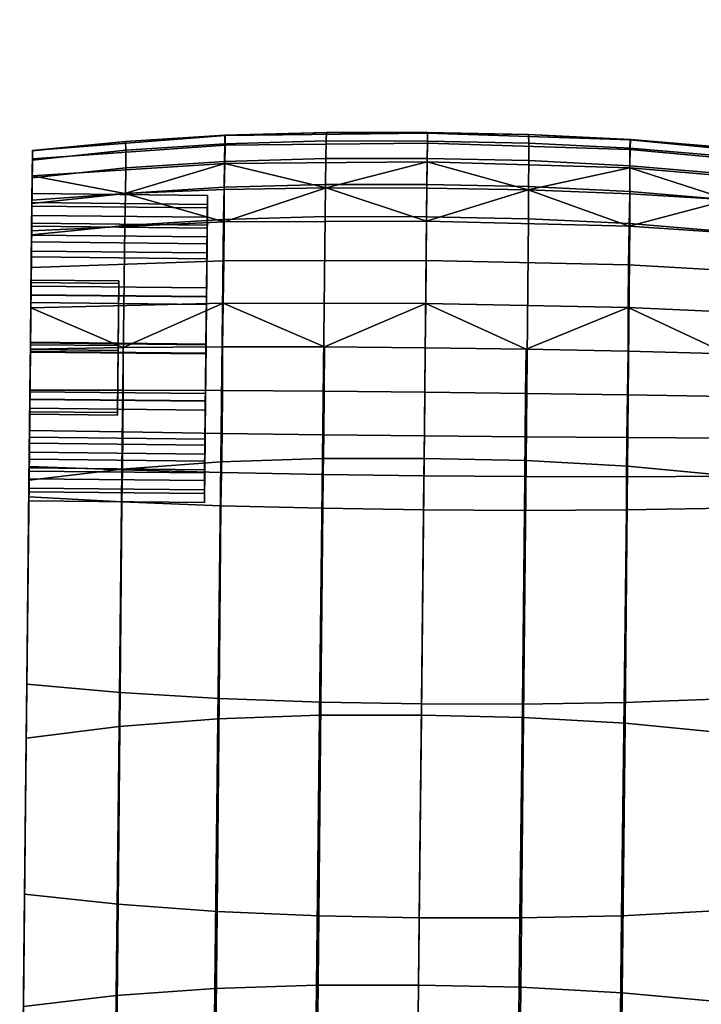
# Model space of a CAD drawing. Header units: millimetres. Extents: x -277 to 277, y -271 to 312.
# Tile 326 of 359: x -273 to -242, y 166 to 211. Entities that reach past the tile are written whole.
import ezdxf

# ---------------------------------------------------------------- set-up
doc = ezdxf.new("R2010")
doc.units = ezdxf.units.MM
doc.header["$MEASUREMENT"] = 0
for name, color, linetype in [('nozky', 250, 'Continuous'), ('podnoz', 7, 'Continuous'), ('podrucky', 7, 'Continuous')]:
    doc.layers.add(name, color=color, linetype=linetype)

msp = doc.modelspace()

# ---------------------------------------------------------------- meshes
at = {"layer": 'nozky'}
mesh = msp.add_polyface(dxfattribs=at)
corners = [(-237.588, -254.558, 5), (-241.307, -257.086, 5), (-241.307, -257.086), (-237.588, -254.558), (-246.073, -258.073, 5), (-246.073, -258.073), (-250.839, -257.086, 5), (-250.839, -257.086), (-254.559, -254.558, 5), (-254.559, -254.558), (-257.086, -250.839, 5), (-257.086, -250.839), (-258.073, -246.073, 5), (-258.073, -246.073), (-257.086, -241.307, 5), (-257.086, -241.307), (-254.559, -237.588, 5), (-254.559, -237.588), (-250.839, -235.06, 5), (-250.839, -235.06), (-246.073, -234.073, 5), (-246.073, -234.073), (-243.614, -234.328, 5), (-243.614, -234.328), (-239.273, -236.186, 5), (-239.273, -236.186), (-234.328, -243.614, 5), (-234.073, -246.073, 5), (-234.073, -246.073), (-234.328, -243.614), (-235.06, -250.839, 5), (-235.06, -250.839), (-235.06, -250.839, 5), (-234.073, -246.073, 5), (-254.559, -254.558, 5), (-241.307, -257.086, 5), (-237.588, -254.558, 5), (-234.328, -243.614, 5), (-243.614, -234.328, 5), (-246.073, -234.073, 5), (-254.559, -237.588, 5), (-250.839, -257.086, 5), (-246.073, -258.073, 5), (-257.086, -250.839, 5), (-250.839, -235.06, 5), (-257.086, -241.307, 5), (-258.073, -246.073, 5), (-235.06, -250.839), (-254.559, -254.558), (-234.073, -246.073), (-237.588, -254.558), (-241.307, -257.086), (-234.328, -243.614), (-243.614, -234.328), (-254.559, -237.588), (-246.073, -234.073), (-246.073, -258.073), (-250.839, -257.086), (-257.086, -250.839), (-250.839, -235.06), (-258.073, -246.073), (-257.086, -241.307), (-236.186, -239.274, 5), (-236.186, -239.274, 5), (-239.273, -236.186, 5), (-243.614, -234.328), (-239.273, -236.186), (-236.186, -239.274), (-236.186, -239.274), (237.588, -254.558, 5), (237.588, -254.558), (241.307, -257.086), (241.307, -257.086, 5), (246.073, -258.073), (246.073, -258.073, 5), (250.839, -257.086), (250.839, -257.086, 5), (254.559, -254.558), (254.559, -254.558, 5), (257.086, -250.839), (257.086, -250.839, 5), (258.073, -246.073), (258.073, -246.073, 5), (257.086, -241.307), (257.086, -241.307, 5), (254.559, -237.588), (254.559, -237.588, 5), (250.839, -235.06), (250.839, -235.06, 5), (246.073, -234.073), (246.073, -234.073, 5), (243.614, -234.328), (243.614, -234.328, 5), (239.273, -236.186), (239.273, -236.186, 5), (234.328, -243.614, 5), (234.328, -243.614), (234.073, -246.073), (234.073, -246.073, 5), (235.06, -250.839), (235.06, -250.839, 5), (235.06, -250.839, 5), (254.559, -254.558, 5), (234.073, -246.073, 5), (237.588, -254.558, 5), (241.307, -257.086, 5), (234.328, -243.614, 5), (243.614, -234.328, 5), (254.559, -237.588, 5), (246.073, -234.073, 5), (246.073, -258.073, 5), (250.839, -257.086, 5), (257.086, -250.839, 5), (250.839, -235.06, 5), (258.073, -246.073, 5), (257.086, -241.307, 5), (235.06, -250.839), (234.073, -246.073), (254.559, -254.558), (241.307, -257.086), (237.588, -254.558), (234.328, -243.614), (243.614, -234.328), (246.073, -234.073), (254.559, -237.588), (250.839, -257.086), (246.073, -258.073), (257.086, -250.839), (250.839, -235.06), (257.086, -241.307), (258.073, -246.073), (236.186, -239.274, 5), (239.273, -236.186, 5), (236.186, -239.274, 5), (243.614, -234.328), (236.186, -239.274), (239.273, -236.186), (236.186, -239.274), (237.588, 254.559, 5), (241.307, 257.086, 5), (241.307, 257.086), (237.588, 254.559), (246.073, 258.073, 5), (246.073, 258.073), (250.839, 257.086, 5), (250.839, 257.086), (254.559, 254.558, 5), (254.559, 254.558), (257.086, 250.839, 5), (257.086, 250.839), (258.073, 246.073, 5), (258.073, 246.073), (257.086, 241.307, 5), (257.086, 241.307), (254.559, 237.588, 5), (254.559, 237.588), (250.839, 235.06, 5), (250.839, 235.06), (246.073, 234.073, 5), (246.073, 234.073), (243.614, 234.328, 5), (243.614, 234.328), (239.273, 236.186, 5), (239.273, 236.186), (234.328, 243.614, 5), (234.073, 246.073, 5), (234.073, 246.073), (234.328, 243.614), (235.06, 250.839, 5), (235.06, 250.839), (235.06, 250.839, 5), (234.073, 246.073, 5), (254.559, 254.558, 5), (241.307, 257.086, 5), (237.588, 254.559, 5), (234.328, 243.614, 5), (243.614, 234.328, 5), (246.073, 234.073, 5), (254.559, 237.588, 5), (250.839, 257.086, 5), (246.073, 258.073, 5), (257.086, 250.839, 5), (250.839, 235.06, 5), (257.086, 241.307, 5), (258.073, 246.073, 5), (235.06, 250.839), (254.559, 254.558), (234.073, 246.073), (237.588, 254.559), (241.307, 257.086), (234.328, 243.614), (243.614, 234.328), (254.559, 237.588), (246.073, 234.073), (246.073, 258.073), (250.839, 257.086), (257.086, 250.839), (250.839, 235.06), (258.073, 246.073), (257.086, 241.307), (236.186, 239.273, 5), (236.186, 239.273, 5), (239.273, 236.186, 5), (243.614, 234.328), (239.273, 236.186), (236.186, 239.273), (236.186, 239.273), (-237.588, 254.559, 5), (-237.588, 254.559), (-241.307, 257.086), (-241.307, 257.086, 5), (-246.073, 258.073), (-246.073, 258.073, 5), (-250.839, 257.086), (-250.839, 257.086, 5), (-254.559, 254.558), (-254.559, 254.558, 5), (-257.086, 250.839), (-257.086, 250.839, 5), (-258.073, 246.073), (-258.073, 246.073, 5), (-257.086, 241.307), (-257.086, 241.307, 5), (-254.559, 237.588), (-254.559, 237.588, 5), (-250.839, 235.06), (-250.839, 235.06, 5), (-246.073, 234.073), (-246.073, 234.073, 5), (-243.614, 234.328), (-243.614, 234.328, 5), (-239.273, 236.186), (-239.273, 236.186, 5), (-234.328, 243.614, 5), (-234.328, 243.614), (-234.073, 246.073), (-234.073, 246.073, 5), (-235.06, 250.839), (-235.06, 250.839, 5), (-235.06, 250.839, 5), (-254.559, 254.558, 5), (-234.073, 246.073, 5), (-237.588, 254.559, 5), (-241.307, 257.086, 5), (-234.328, 243.614, 5), (-243.614, 234.328, 5), (-254.559, 237.588, 5), (-246.073, 234.073, 5), (-246.073, 258.073, 5), (-250.839, 257.086, 5), (-257.086, 250.839, 5), (-250.839, 235.06, 5), (-258.073, 246.073, 5), (-257.086, 241.307, 5), (-235.06, 250.839), (-234.073, 246.073), (-254.559, 254.558), (-241.307, 257.086), (-237.588, 254.559), (-234.328, 243.614), (-243.614, 234.328), (-246.073, 234.073), (-254.559, 237.588), (-250.839, 257.086), (-246.073, 258.073), (-257.086, 250.839), (-250.839, 235.06), (-257.086, 241.307), (-258.073, 246.073), (-236.186, 239.273, 5), (-239.273, 236.186, 5), (-236.186, 239.273, 5), (-243.614, 234.328), (-236.186, 239.273), (-239.273, 236.186), (-236.186, 239.273)]
mesh.append_faces([[corners[k] for k in face] for face in [(0, 1, 2, 3), (1, 4, 5, 2), (4, 6, 7, 5), (6, 8, 9, 7), (8, 10, 11, 9), (10, 12, 13, 11), (12, 14, 15, 13), (14, 16, 17, 15), (16, 18, 19, 17), (18, 20, 21, 19), (20, 22, 23, 21), (22, 24, 25, 23), (26, 27, 28, 29), (27, 30, 31, 28), (30, 0, 3, 31), (32, 33, 34, 34), (32, 35, 36, 36), (34, 33, 37, 37), (38, 39, 40, 40), (37, 38, 40, 40), (32, 34, 35, 35), (34, 41, 42, 42), (43, 34, 37, 37), (40, 43, 37, 37), (44, 40, 39, 39), (40, 45, 46, 46), (40, 46, 43, 43), (42, 35, 34, 34), (47, 48, 49, 49), (47, 50, 51, 51), (48, 52, 49, 49), (53, 54, 55, 55), (52, 54, 53, 53), (47, 51, 48, 48), (48, 56, 57, 57), (58, 52, 48, 48), (54, 52, 58, 58), (59, 55, 54, 54), (54, 60, 61, 61), (54, 58, 60, 60), (56, 48, 51, 51), (25, 24, 62, 62), (29, 62, 26, 26), (38, 63, 64, 64), (38, 37, 63, 63), (65, 66, 67, 67), (53, 67, 52, 52), (62, 68, 25, 25), (62, 29, 68, 68), (69, 70, 71, 72), (72, 71, 73, 74), (74, 73, 75, 76), (76, 75, 77, 78), (78, 77, 79, 80), (80, 79, 81, 82), (82, 81, 83, 84), (84, 83, 85, 86), (86, 85, 87, 88), (88, 87, 89, 90), (90, 89, 91, 92), (92, 91, 93, 94), (95, 96, 97, 98), (98, 97, 99, 100), (100, 99, 70, 69), (101, 102, 103, 103), (101, 104, 105, 105), (102, 106, 103, 103), (107, 108, 109, 109), (106, 108, 107, 107), (101, 105, 102, 102), (102, 110, 111, 111), (112, 106, 102, 102), (108, 106, 112, 112), (113, 109, 108, 108), (108, 114, 115, 115), (108, 112, 114, 114), (110, 102, 105, 105), (116, 117, 118, 118), (116, 119, 120, 120), (118, 117, 121, 121), (122, 123, 124, 124), (121, 122, 124, 124), (116, 118, 119, 119), (118, 125, 126, 126), (127, 118, 121, 121), (124, 127, 121, 121), (128, 124, 123, 123), (124, 129, 130, 130), (124, 130, 127, 127), (126, 119, 118, 118), (93, 131, 94, 94), (96, 95, 131, 131), (107, 132, 133, 133), (107, 133, 106, 106), (134, 135, 136, 136), (122, 121, 135, 135), (131, 93, 137, 137), (131, 137, 96, 96), (138, 139, 140, 141), (139, 142, 143, 140), (142, 144, 145, 143), (144, 146, 147, 145), (146, 148, 149, 147), (148, 150, 151, 149), (150, 152, 153, 151), (152, 154, 155, 153), (154, 156, 157, 155), (156, 158, 159, 157), (158, 160, 161, 159), (160, 162, 163, 161), (164, 165, 166, 167), (165, 168, 169, 166), (168, 138, 141, 169), (170, 171, 172, 172), (170, 173, 174, 174), (172, 171, 175, 175), (176, 177, 178, 178), (175, 176, 178, 178), (170, 172, 173, 173), (172, 179, 180, 180), (181, 172, 175, 175), (178, 181, 175, 175), (182, 178, 177, 177), (178, 183, 184, 184), (178, 184, 181, 181), (180, 173, 172, 172), (185, 186, 187, 187), (185, 188, 189, 189), (186, 190, 187, 187), (191, 192, 193, 193), (190, 192, 191, 191), (185, 189, 186, 186), (186, 194, 195, 195), (196, 190, 186, 186), (192, 190, 196, 196), (197, 193, 192, 192), (192, 198, 199, 199), (192, 196, 198, 198), (194, 186, 189, 189), (163, 162, 200, 200), (167, 200, 164, 164), (176, 201, 202, 202), (176, 175, 201, 201), (203, 204, 205, 205), (191, 205, 190, 190), (200, 206, 163, 163), (200, 167, 206, 206), (207, 208, 209, 210), (210, 209, 211, 212), (212, 211, 213, 214), (214, 213, 215, 216), (216, 215, 217, 218), (218, 217, 219, 220), (220, 219, 221, 222), (222, 221, 223, 224), (224, 223, 225, 226), (226, 225, 227, 228), (228, 227, 229, 230), (230, 229, 231, 232), (233, 234, 235, 236), (236, 235, 237, 238), (238, 237, 208, 207), (239, 240, 241, 241), (239, 242, 243, 243), (240, 244, 241, 241), (245, 246, 247, 247), (244, 246, 245, 245), (239, 243, 240, 240), (240, 248, 249, 249), (250, 244, 240, 240), (246, 244, 250, 250), (251, 247, 246, 246), (246, 252, 253, 253), (246, 250, 252, 252), (248, 240, 243, 243), (254, 255, 256, 256), (254, 257, 258, 258), (256, 255, 259, 259), (260, 261, 262, 262), (259, 260, 262, 262), (254, 256, 257, 257), (256, 263, 264, 264), (265, 256, 259, 259), (262, 265, 259, 259), (266, 262, 261, 261), (262, 267, 268, 268), (262, 268, 265, 265), (264, 257, 256, 256), (231, 269, 232, 232), (234, 233, 269, 269), (245, 270, 271, 271), (245, 271, 244, 244), (272, 273, 274, 274), (260, 259, 273, 273), (269, 231, 275, 275), (269, 275, 234, 234)]])
at = {"layer": 'podnoz'}
mesh = msp.add_polyface(dxfattribs=at)
corners = [(-236.186, 239.273, 5), (-243.614, 234.328, 5), (-246.073, 234.073, 5), (-240.288, 232.274, 29.665), (-242.335, 232.577, 31.412), (-244.294, 233.558, 29.651), (-242.14, 233.228, 28.052), (-241.15, 233.025, 27.199), (-243.738, 233.889, 25.946), (-242.667, 233.75, 25.202), (-239.383, 232.017, 28.714), (-241.652, 233.635, 24.453), (-243.839, 234.146, 22.833), (-242.732, 234.147, 22.21), (-240.237, 232.802, 26.328), (-238.575, 231.698, 27.734), (-238.873, 230.924, 31.035), (-240.376, 231.086, 32.377), (-242.035, 231.043, 33.531), (-244.607, 232.6, 32.853), (-243.442, 234.312, 19.713), (-241.011, 234.647, 19.958), (-240.711, 234.347, 21.03), (-242.584, 234.594, 16.805), (-241.222, 234.858, 18.843), (-241.389, 235.025, 16.557), (-240.323, 233.959, 22.043), (-239.852, 233.488, 22.982), (-239.304, 232.94, 23.835), (-238.688, 232.323, 24.588), (-237.578, 230.567, 29.558), (-236.526, 230.037, 28.005), (-238.009, 231.646, 25.23), (-237.282, 230.918, 25.755), (-236.519, 230.155, 26.158), (-235.732, 229.368, 26.437), (-235.299, 237.452, 22.825), (-234.243, 236.385, 24.501), (-236.385, 234.243, 24.501), (-237.452, 235.3, 22.825), (-233.611, 231.49, 26.437), (-235.732, 229.368, 26.437), (-236.519, 230.155, 26.158), (-237.282, 230.918, 25.755), (-235.076, 232.944, 25.734), (-238.009, 231.646, 25.23), (-238.688, 232.323, 24.588), (-239.304, 232.94, 23.835), (-239.852, 233.488, 22.982), (-238.213, 236.047, 20.806), (-240.323, 233.959, 22.043), (-240.711, 234.347, 21.03), (-238.629, 236.451, 18.552), (-240.024, 235.71, 16.337), (-238.747, 236.569, 16.201), (-241.389, 235.025, 10.779), (-239.273, 236.186, 5), (-243.614, 234.328, 5), (-243.787, 230.8, 34.458), (-217.635, 203.308, 42.537), (-245.563, 230.377, 35.138), (-257.888, 243.97, 37.819), (-231.227, 212.581, 46.519), (-226.565, 217.242, 48.168), (-257.12, 250.76, 37.913), (-257.812, 248.566, 37.838), (-256.022, 252.782, 37.975), (-221.904, 221.904, 48.718)]
mesh.append_faces([[corners[k] for k in face] for face in [(0, 1, 2, 2), (3, 4, 5, 6), (7, 6, 8, 9), (10, 3, 6, 7), (11, 9, 12, 13), (14, 7, 9, 11), (15, 10, 7, 14), (16, 17, 4, 3), (17, 18, 19, 4), (13, 20, 21, 22), (20, 23, 24, 24), (24, 23, 25, 25), (24, 21, 20, 20), (22, 26, 13, 13), (11, 13, 26, 27), (14, 11, 28, 29), (30, 16, 3, 10), (31, 30, 10, 15), (15, 14, 32, 33), (29, 32, 14, 14), (31, 15, 34, 34), (34, 15, 33, 33), (31, 34, 35, 35), (27, 28, 11, 11), (36, 37, 38, 39), (40, 41, 42, 42), (43, 44, 42, 42), (45, 44, 43, 43), (38, 45, 46, 46), (39, 38, 46, 47), (48, 39, 47, 47), (44, 45, 38, 38), (49, 39, 48, 50), (21, 49, 51, 51), (50, 51, 49, 49), (52, 49, 21, 21), (53, 24, 25, 25), (54, 52, 53, 53), (24, 53, 52, 52), (21, 24, 52, 52), (54, 55, 56, 56), (55, 53, 25, 25), (55, 54, 53, 53), (55, 23, 57, 57), (56, 55, 57, 57), (55, 25, 23, 23), (58, 59, 60, 60), (61, 62, 63, 63), (64, 65, 63, 63), (66, 64, 63, 63), (63, 67, 66, 66)]])
mesh = msp.add_polyface(dxfattribs=at)
corners = [(-203.308, 217.635, 42.537), (-230.8, 243.787, 34.458), (-230.377, 245.563, 35.138), (-201.931, 221.287, 43.77), (-203.75, 215.814, 41.504), (-231.043, 242.035, 33.531), (-203.987, 214.088, 40.218), (-231.086, 240.376, 32.377), (-229.803, 247.302, 35.567), (-230.924, 238.873, 31.035), (-204.009, 212.522, 38.722), (-203.817, 211.172, 37.074), (-230.567, 237.578, 29.558), (-202.879, 209.243, 33.59), (-229.368, 235.732, 26.437), (-230.038, 236.526, 28.005), (-232.017, 239.384, 28.714), (-233.025, 241.15, 27.199), (-233.229, 242.14, 28.052), (-232.274, 240.288, 29.665), (-232.802, 240.237, 26.328), (-233.635, 241.652, 24.453), (-233.75, 242.667, 25.202), (-231.698, 238.575, 27.734), (-232.577, 242.335, 31.412), (-234.347, 240.711, 21.03), (-234.147, 242.732, 22.21), (-233.959, 240.323, 22.043), (-232.94, 239.304, 23.835), (-233.488, 239.852, 22.982), (-231.646, 238.009, 25.23), (-232.324, 238.688, 24.588), (-230.918, 237.282, 25.755), (-230.155, 236.519, 26.158), (-234.243, 236.385, 24.501), (-232.944, 235.076, 25.734), (-235.076, 232.944, 25.734), (-236.385, 234.243, 24.501), (-233.611, 231.49, 26.437), (-236.519, 230.155, 26.158), (-231.49, 233.611, 26.437), (-230.155, 236.519, 26.158), (-229.368, 235.732, 26.437), (-230.918, 237.282, 25.755), (-231.646, 238.009, 25.23), (-235.299, 237.452, 22.825), (-232.94, 239.304, 23.835), (-232.324, 238.688, 24.588), (-233.488, 239.852, 22.982), (-233.959, 240.323, 22.043), (-236.047, 238.213, 20.806), (-234.347, 240.711, 21.03), (-234.647, 241.011, 19.958), (-202.879, 209.243, 33.59), (-209.243, 202.879, 33.59), (-235.732, 229.368, 26.437), (-182.753, 176.389, 40.743), (-217.635, 203.308, 42.537), (-221.287, 201.931, 43.77), (-247.302, 229.803, 35.567), (-245.563, 230.377, 35.138), (-214.088, 203.987, 40.218), (-215.814, 203.75, 41.504), (-242.035, 231.043, 33.531), (-240.376, 231.086, 32.377), (-243.787, 230.8, 34.458), (-211.172, 203.817, 37.074), (-212.522, 204.009, 38.722), (-238.873, 230.924, 31.035), (-237.578, 230.567, 29.558), (-209.243, 202.879, 33.59), (-236.526, 230.037, 28.005), (-235.732, 229.368, 26.437), (-195.271, 174.058, 51.972), (-198.332, 177.337, 57.424), (-231.227, 212.581, 46.519), (-247.302, 229.803, 35.567), (-221.287, 201.931, 43.77), (-198.332, 177.337, 57.424), (-193.083, 182.586, 59.281), (-226.565, 217.242, 48.168), (-231.227, 212.581, 46.519)]
mesh.append_faces([[corners[k] for k in face] for face in [(0, 1, 2, 3), (4, 5, 1, 0), (5, 4, 6, 7), (8, 3, 2, 2), (9, 10, 11, 12), (10, 9, 7, 6), (13, 14, 15, 11), (15, 12, 11, 11), (16, 17, 18, 19), (20, 21, 22, 17), (23, 20, 17, 16), (9, 19, 24, 7), (25, 26, 27, 27), (20, 28, 29, 21), (12, 16, 19, 9), (15, 23, 16, 12), (23, 30, 31, 20), (28, 20, 31, 31), (30, 23, 32, 32), (15, 33, 23, 23), (33, 32, 23, 23), (15, 14, 33, 33), (29, 27, 21, 21), (34, 35, 36, 37), (38, 39, 36, 36), (36, 35, 40, 38), (40, 35, 41, 42), (35, 43, 41, 41), (43, 35, 44, 44), (34, 45, 46, 47), (34, 47, 44, 44), (46, 45, 48, 48), (35, 34, 44, 44), (48, 45, 49, 49), (50, 51, 49, 49), (50, 52, 51, 51), (53, 40, 42, 42), (54, 55, 38, 38), (40, 56, 38, 38), (57, 58, 59, 60), (61, 62, 63, 64), (65, 63, 62, 57), (66, 67, 68, 69), (64, 68, 67, 61), (70, 66, 69, 71), (70, 71, 72, 72), (73, 74, 75, 75), (76, 77, 75, 75), (75, 77, 73, 73), (78, 79, 80, 81)]])
at = {"layer": 'podrucky'}
mesh = msp.add_polyface(dxfattribs=at)
corners = [(-272.928, 201.699, 603.234), (-264.929, 201.615, 603.234), (-264.925, 201.966, 601.013), (-272.925, 202.05, 601.013), (-272.941, 200.429, 605.31), (-264.942, 200.345, 605.31), (-264.93, 201.474, 598.819), (-272.93, 201.558, 598.819), (-272.92, 202.476, 598.421), (-264.92, 202.392, 598.421), (-264.915, 202.965, 600.981), (-272.914, 203.049, 600.981), (-272.937, 200.842, 596.099), (-264.938, 200.758, 596.099), (-264.919, 202.556, 603.572), (-272.918, 202.64, 603.572), (-264.935, 201.074, 605.994), (-272.934, 201.158, 605.994), (-272.906, 203.854, 596.718), (-268.68, 203.048, 594.874), (-272.917, 202.748, 595.191), (-264.159, 203.234, 594.659), (-264.131, 204.412, 596.274), (-272.897, 204.631, 598.484), (-264.117, 205.251, 598.135), (-272.894, 205.014, 600.375), (-268.655, 205.425, 602.182), (-264.133, 205.701, 602.129), (-264.118, 205.686, 600.131), (-272.894, 204.99, 602.26), (-272.932, 201.348, 593.927), (-264.159, 201.752, 593.318), (-264.135, 204.507, 605.966), (-264.132, 205.309, 604.089), (-268.64, 205.024, 604.093), (-268.644, 204.218, 605.919), (-264.153, 203.332, 607.636), (-268.66, 203.046, 607.535), (-264.184, 201.871, 608.999), (-268.689, 201.596, 608.844), (-272.898, 204.574, 604.1), (-272.907, 203.761, 605.849), (-272.919, 202.595, 607.385), (-272.934, 201.163, 608.613), (-272.919, 202.595, 607.385), (-272.958, 198.836, 607.627), (-272.934, 201.163, 608.613), (-272.907, 203.761, 605.849), (-272.934, 201.158, 605.994), (-272.914, 203.049, 600.981), (-272.918, 202.64, 603.572), (-272.894, 204.99, 602.26), (-272.898, 204.574, 604.1), (-272.894, 205.014, 600.375), (-272.92, 202.476, 598.421), (-272.906, 203.854, 596.718), (-272.897, 204.631, 598.484), (-272.917, 202.748, 595.191), (-272.937, 200.842, 596.099), (-272.932, 201.348, 593.927), (-272.956, 199.107, 602.84), (-272.928, 201.699, 603.234), (-272.925, 202.05, 601.013)]
mesh.append_faces([[corners[k] for k in face] for face in [(0, 1, 2, 3), (4, 5, 1, 0), (3, 2, 6, 7), (8, 9, 10, 11), (12, 13, 9, 8), (11, 10, 14, 15), (15, 14, 16, 17), (18, 19, 20, 20), (21, 19, 22, 22), (18, 22, 19, 19), (22, 18, 23, 24), (25, 26, 27, 28), (25, 29, 26, 26), (25, 28, 24, 23), (30, 20, 19, 31), (19, 21, 31, 31), (32, 33, 34, 35), (36, 32, 35, 37), (38, 36, 37, 39), (29, 40, 34, 26), (33, 27, 26, 34), (34, 40, 41, 35), (42, 37, 35, 41), (43, 39, 37, 42), (44, 45, 46, 46), (47, 48, 44, 44), (49, 50, 51, 51), (50, 52, 51, 51), (51, 53, 49, 49), (52, 50, 47, 47), (50, 48, 47, 47), (53, 54, 49, 49), (55, 54, 56, 56), (55, 57, 58, 58), (54, 55, 58, 58), (57, 59, 58, 58), (54, 53, 56, 56), (60, 61, 62, 62)]])
mesh = msp.add_polyface(dxfattribs=at)
corners = [(-254.916, 203.463, 607.705), (-250.29, 203.37, 607.692), (-250.281, 204.547, 605.992), (-254.903, 204.64, 605.999), (-254.931, 201.994, 609.106), (-250.296, 201.902, 609.085), (-250.312, 203.217, 594.541), (-254.933, 201.792, 593.151), (-254.917, 203.296, 594.513), (-254.905, 204.494, 596.152), (-250.286, 205.734, 602.1), (-254.891, 205.799, 600.064), (-254.891, 205.824, 602.093), (-264.925, 201.966, 601.013), (-264.92, 202.392, 598.421), (-264.93, 201.474, 598.819), (-264.938, 200.758, 596.099), (-264.919, 202.556, 603.572), (-264.915, 202.965, 600.981), (-264.963, 198.336, 594.617), (-264.967, 197.998, 595.558), (-264.945, 200.074, 596.829), (-264.942, 200.345, 605.31), (-264.929, 201.615, 603.234), (-264.963, 198.355, 606.71), (-264.935, 201.074, 605.994), (-264.958, 198.752, 607.627), (-254.896, 205.35, 598.04), (-264.131, 204.412, 596.274), (-264.117, 205.251, 598.135), (-264.118, 205.686, 600.131), (-259.516, 203.313, 594.541), (-264.159, 203.234, 594.659), (-264.133, 205.701, 602.129), (-259.49, 205.83, 602.1), (-254.952, 200.004, 592.102), (-254.973, 198.038, 591.444), (-264.198, 198.051, 591.646), (-264.172, 199.989, 592.287), (-264.159, 201.752, 593.318), (-259.52, 204.644, 605.992), (-259.515, 205.444, 604.086), (-264.132, 205.309, 604.089), (-264.135, 204.507, 605.966), (-259.535, 203.467, 607.692), (-264.153, 203.332, 607.636), (-259.56, 202, 609.085), (-264.184, 201.871, 608.999), (-254.895, 205.44, 604.086)]
mesh.append_faces([[corners[k] for k in face] for face in [(0, 1, 2, 3), (4, 5, 1, 0), (6, 7, 8, 8), (9, 6, 8, 8), (10, 11, 12, 12), (13, 14, 15, 15), (16, 15, 14, 14), (17, 18, 13, 13), (14, 13, 18, 18), (16, 19, 20, 20), (15, 16, 21, 21), (20, 21, 16, 16), (22, 17, 23, 23), (13, 23, 17, 17), (24, 25, 22, 22), (17, 22, 25, 25), (25, 24, 26, 26), (27, 9, 28, 29), (11, 27, 29, 30), (9, 8, 31, 31), (31, 28, 9, 9), (32, 28, 31, 31), (30, 33, 34, 34), (34, 11, 30, 30), (34, 12, 11, 11), (35, 36, 37, 38), (7, 35, 38, 39), (39, 32, 31, 31), (31, 7, 39, 39), (31, 8, 7, 7), (40, 41, 42, 43), (44, 40, 43, 45), (46, 44, 45, 47), (3, 48, 41, 40), (0, 3, 40, 44), (4, 0, 44, 46), (41, 34, 33, 42), (34, 41, 48, 12)]])
mesh = msp.add_polyface(dxfattribs=at)
corners = [(-245.669, 204.313, 605.966), (-241.168, 203.93, 605.919), (-241.155, 204.736, 604.093), (-245.655, 205.116, 604.089), (-245.676, 203.138, 607.636), (-241.176, 202.758, 607.535), (-245.676, 201.677, 608.999), (-241.177, 201.308, 608.844), (-250.281, 204.547, 605.992), (-250.27, 205.347, 604.086), (-250.29, 203.37, 607.692), (-250.296, 201.902, 609.085), (-254.903, 204.64, 605.999), (-254.895, 205.44, 604.086), (-236.903, 204.613, 602.26), (-241.132, 205.136, 602.182), (-236.907, 204.197, 604.1), (-245.646, 205.507, 602.129), (-236.916, 203.384, 605.849), (-236.928, 202.218, 607.385), (-236.943, 200.786, 608.613), (-250.286, 205.734, 602.1), (-254.891, 205.824, 602.093), (-254.952, 200.004, 592.102), (-245.728, 199.796, 592.287), (-245.742, 197.857, 591.646), (-254.973, 198.038, 591.444), (-254.933, 201.792, 593.151), (-245.704, 201.559, 593.318), (-236.958, 199.299, 592.966), (-236.978, 197.46, 592.383), (-236.941, 200.971, 593.927), (-241.157, 202.76, 594.874), (-236.926, 202.371, 595.191), (-250.312, 203.217, 594.541), (-245.672, 203.04, 594.659), (-254.896, 205.35, 598.04), (-245.672, 205.058, 598.135), (-245.676, 204.219, 596.274), (-254.905, 204.494, 596.152), (-254.891, 205.799, 600.064), (-245.662, 205.493, 600.131), (-236.915, 203.477, 596.718), (-236.906, 204.254, 598.484), (-236.902, 204.637, 600.375), (-237.068, 188.857, 595.331), (-236.926, 202.371, 595.191), (-236.915, 203.477, 596.718), (-236.906, 204.254, 598.484), (-237.157, 180.317, 604.284), (-236.902, 204.637, 600.375), (-236.903, 204.613, 602.26)]
mesh.append_faces([[corners[k] for k in face] for face in [(0, 1, 2, 3), (4, 5, 1, 0), (6, 7, 5, 4), (8, 0, 3, 9), (10, 4, 0, 8), (11, 6, 4, 10), (12, 8, 9, 13), (14, 15, 2, 16), (3, 2, 15, 17), (2, 1, 18, 16), (19, 18, 1, 5), (20, 19, 5, 7), (9, 3, 17, 21), (21, 22, 13, 9), (23, 24, 25, 26), (27, 28, 24, 23), (25, 24, 29, 30), (31, 28, 32, 33), (31, 29, 24, 28), (28, 34, 35, 35), (34, 28, 27, 27), (32, 28, 35, 35), (36, 37, 38, 39), (40, 41, 37, 36), (42, 33, 32, 32), (35, 38, 32, 32), (42, 32, 38, 38), (34, 39, 38, 38), (35, 34, 38, 38), (38, 37, 43, 42), (44, 41, 17, 15), (44, 15, 14, 14), (44, 43, 37, 41), (41, 21, 17, 17), (21, 41, 40, 40), (45, 46, 47, 47), (48, 45, 47, 47), (49, 50, 51, 51)]])
mesh = msp.add_polyface(dxfattribs=at)
corners = [(-245.778, 190.632, 616.715), (-241.282, 190.212, 616.327), (-241.177, 201.308, 608.844), (-245.676, 201.677, 608.999), (-245.892, 178.926, 623.626), (-241.396, 178.491, 623.021), (-250.403, 190.887, 616.93), (-250.296, 201.902, 609.085), (-237.06, 189.613, 615.75), (-236.943, 200.786, 608.613), (-237.183, 177.872, 622.124), (-245.823, 188.637, 594.508), (-241.304, 188.716, 594.84), (-241.41, 180.033, 603.525), (-245.932, 179.859, 603.013), (-245.823, 190.146, 593.198), (-241.303, 190.17, 593.537), (-245.81, 191.93, 592.205), (-241.289, 191.901, 592.543), (-245.784, 193.882, 591.604), (-241.265, 193.802, 591.934), (-250.419, 193.948, 591.423), (-250.443, 191.969, 592.02), (-237.157, 180.317, 604.284), (-237.258, 170.754, 612.449), (-241.522, 170.386, 611.426), (-237.068, 188.857, 595.331), (-237.054, 190.231, 594.039), (-237.017, 193.709, 592.422), (-237.036, 191.883, 593.043), (-241.23, 195.744, 591.737), (-236.998, 195.583, 592.205), (-245.748, 195.871, 591.421), (-250.389, 195.964, 591.247), (-236.978, 197.46, 592.383), (-245.742, 197.857, 591.646), (-236.978, 197.46, 592.383), (-237.017, 193.709, 592.422), (-236.998, 195.583, 592.205), (-237.036, 191.883, 593.043), (-236.958, 199.299, 592.966), (-237.054, 190.231, 594.039), (-236.941, 200.971, 593.927), (-237.068, 188.857, 595.331), (-236.926, 202.371, 595.191), (-236.916, 203.384, 605.849), (-237.157, 180.317, 604.284), (-236.907, 204.197, 604.1), (-236.903, 204.613, 602.26), (-236.928, 202.218, 607.385), (-236.906, 204.254, 598.484), (-236.902, 204.637, 600.375), (-237.183, 177.872, 622.124), (-237.368, 160.283, 619.656), (-237.06, 189.613, 615.75), (-237.258, 170.754, 612.449), (-236.943, 200.786, 608.613)]
mesh.append_faces([[corners[k] for k in face] for face in [(0, 1, 2, 3), (4, 5, 1, 0), (6, 0, 3, 7), (8, 9, 2, 1), (1, 5, 10, 8), (11, 12, 13, 14), (15, 16, 12, 11), (17, 18, 16, 15), (19, 20, 18, 17), (21, 19, 17, 22), (23, 24, 25, 13), (26, 23, 13, 12), (27, 26, 12, 16), (28, 29, 18, 20), (28, 20, 30, 31), (29, 27, 16, 18), (32, 30, 20, 19), (33, 32, 19, 21), (34, 31, 30, 30), (32, 35, 30, 30), (34, 30, 35, 35), (32, 33, 35, 35), (36, 37, 38, 38), (39, 37, 36, 36), (40, 39, 36, 36), (41, 42, 43, 43), (39, 40, 41, 41), (40, 42, 41, 41), (42, 44, 43, 43), (45, 46, 47, 47), (48, 47, 46, 46), (49, 46, 45, 45), (50, 51, 46, 46), (50, 46, 43, 43), (52, 53, 54, 54), (54, 55, 56, 56), (56, 55, 46, 46), (56, 46, 49, 49)]])
mesh = msp.add_polyface(dxfattribs=at)
corners = [(-268.956, 199.065, 602.84), (-268.957, 198.954, 599.378), (-269.02, 192.958, 599.569), (-269.019, 193.068, 603.032), (-268.989, 195.9, 597.742), (-268.986, 196.122, 604.667), (-272.986, 196.164, 604.667), (-272.956, 199.107, 602.84), (-268.956, 199.065, 602.84), (-268.957, 198.954, 599.378), (-272.957, 198.996, 599.378), (-272.989, 195.942, 597.742), (-268.989, 195.9, 597.742), (-268.956, 199.065, 602.84), (-272.956, 199.107, 602.84), (-272.957, 198.996, 599.378), (-268.957, 198.954, 599.378), (-272.962, 198.438, 606.71), (-264.963, 198.355, 606.71), (-264.942, 200.345, 605.31), (-272.941, 200.429, 605.31), (-272.985, 196.245, 607.202), (-264.986, 196.161, 607.202), (-272.944, 200.158, 596.829), (-264.945, 200.074, 596.829), (-264.967, 197.998, 595.558), (-272.966, 198.082, 595.558), (-272.93, 201.558, 598.819), (-264.93, 201.474, 598.819), (-264.99, 195.778, 595.208), (-272.989, 195.861, 595.208), (-272.962, 198.42, 594.617), (-264.963, 198.336, 594.617), (-264.938, 200.758, 596.099), (-272.937, 200.842, 596.099), (-272.99, 195.829, 594.208), (-264.99, 195.746, 594.208), (-272.934, 201.158, 605.994), (-264.935, 201.074, 605.994), (-264.958, 198.752, 607.627), (-272.958, 198.836, 607.627), (-264.985, 196.193, 608.201), (-272.985, 196.277, 608.201), (-272.969, 197.837, 592.383), (-268.753, 196.033, 591.737), (-272.988, 195.96, 592.205), (-264.234, 196.065, 591.421), (-264.198, 198.051, 591.646), (-272.949, 199.676, 592.966), (-264.172, 199.989, 592.287), (-272.932, 201.348, 593.927), (-264.159, 201.752, 593.318), (-264.313, 190.827, 616.715), (-264.184, 201.871, 608.999), (-268.689, 201.596, 608.844), (-268.817, 190.5, 616.327), (-272.985, 196.277, 608.201), (-272.934, 201.163, 608.613), (-272.958, 198.836, 607.627), (-272.919, 202.595, 607.385), (-272.934, 201.158, 605.994), (-272.932, 201.348, 593.927), (-272.962, 198.42, 594.617), (-272.937, 200.842, 596.099), (-272.969, 197.837, 592.383), (-272.99, 195.829, 594.208), (-272.988, 195.96, 592.205), (-272.949, 199.676, 592.966), (-272.962, 198.438, 606.71), (-272.986, 196.164, 604.667), (-272.985, 196.245, 607.202), (-272.941, 200.429, 605.31), (-272.956, 199.107, 602.84), (-272.928, 201.699, 603.234), (-272.957, 198.996, 599.378), (-272.925, 202.05, 601.013), (-272.989, 195.861, 595.208), (-272.989, 195.942, 597.742), (-272.966, 198.082, 595.558), (-272.944, 200.158, 596.829), (-272.93, 201.558, 598.819)]
mesh.append_faces([[corners[k] for k in face] for face in [(0, 1, 2, 3), (4, 2, 1, 1), (5, 6, 7, 8), (9, 10, 11, 12), (13, 14, 15, 16), (17, 18, 19, 20), (21, 22, 18, 17), (23, 24, 25, 26), (27, 28, 24, 23), (26, 25, 29, 30), (31, 32, 33, 34), (35, 36, 32, 31), (37, 38, 39, 40), (40, 39, 41, 42), (43, 44, 45, 45), (46, 44, 47, 47), (43, 47, 44, 44), (47, 43, 48, 49), (50, 51, 49, 48), (52, 53, 54, 55), (56, 57, 58, 58), (58, 59, 60, 60), (61, 62, 63, 63), (64, 65, 62, 62), (64, 66, 65, 65), (64, 62, 67, 67), (67, 62, 61, 61), (68, 69, 70, 70), (71, 72, 68, 68), (71, 73, 72, 72), (74, 72, 75, 75), (76, 77, 78, 78), (74, 78, 77, 77), (79, 74, 80, 80), (75, 80, 74, 74), (78, 74, 79, 79), (68, 72, 69, 69)]])
mesh = msp.add_polyface(dxfattribs=at)
corners = [(-250.52, 179.189, 623.96), (-245.892, 178.926, 623.626), (-245.778, 190.632, 616.715), (-250.403, 190.887, 616.93), (-255.046, 190.986, 616.982), (-250.296, 201.902, 609.085), (-254.931, 201.994, 609.106), (-255.169, 179.29, 624.041), (-250.466, 188.616, 594.326), (-245.823, 188.637, 594.508), (-245.932, 179.859, 603.013), (-250.568, 179.786, 602.732), (-250.459, 190.156, 593.012), (-245.823, 190.146, 593.198), (-250.443, 191.969, 592.02), (-245.81, 191.93, 592.205), (-255.071, 188.648, 594.282), (-255.164, 179.805, 602.665), (-255.055, 190.194, 592.968), (-255.036, 192.015, 591.976), (-255.015, 194, 591.38), (-250.419, 193.948, 591.423), (-254.994, 196.022, 591.206), (-250.389, 195.964, 591.247), (-254.973, 198.038, 591.444), (-245.742, 197.857, 591.646), (-264.99, 195.778, 595.208), (-264.967, 197.998, 595.558), (-264.963, 198.336, 594.617), (-264.985, 196.193, 608.201), (-264.963, 198.355, 606.71), (-264.986, 196.161, 607.202), (-264.958, 198.752, 607.627), (-265.013, 193.602, 607.792), (-264.99, 195.746, 594.208), (-265.017, 193.186, 594.782), (-265.013, 193.584, 595.699), (-259.592, 196.06, 591.247), (-264.198, 198.051, 591.646), (-264.234, 196.065, 591.421), (-259.669, 188.713, 594.326), (-259.751, 179.882, 602.732), (-264.385, 180.052, 603.013), (-264.31, 188.831, 594.508), (-259.644, 190.252, 593.012), (-264.278, 190.339, 593.198), (-259.621, 192.065, 592.02), (-264.254, 192.124, 592.205), (-259.604, 194.044, 591.423), (-264.239, 194.075, 591.604), (-259.684, 190.984, 616.93), (-259.56, 202, 609.085), (-264.184, 201.871, 608.999), (-264.313, 190.827, 616.715), (-259.812, 179.286, 623.96), (-264.445, 179.121, 623.626)]
mesh.append_faces([[corners[k] for k in face] for face in [(0, 1, 2, 3), (4, 3, 5, 6), (7, 0, 3, 4), (8, 9, 10, 11), (12, 13, 9, 8), (14, 15, 13, 12), (16, 8, 11, 17), (18, 12, 8, 16), (19, 14, 12, 18), (20, 21, 14, 19), (21, 20, 22, 23), (24, 23, 22, 22), (23, 24, 25, 25), (26, 27, 28, 28), (29, 30, 31, 31), (30, 29, 32, 32), (29, 31, 33, 33), (26, 34, 35, 35), (35, 36, 26, 26), (28, 34, 26, 26), (24, 22, 37, 37), (37, 38, 24, 24), (39, 38, 37, 37), (40, 41, 42, 43), (44, 40, 43, 45), (46, 44, 45, 47), (48, 46, 47, 49), (16, 17, 41, 40), (18, 16, 40, 44), (19, 18, 44, 46), (20, 19, 46, 48), (37, 48, 49, 39), (48, 37, 22, 20), (50, 51, 52, 53), (54, 50, 53, 55), (4, 6, 51, 50), (7, 4, 50, 54)]])
mesh = msp.add_polyface(dxfattribs=at)
corners = [(-268.986, 196.122, 604.667), (-268.956, 199.065, 602.84), (-269.019, 193.068, 603.032), (-269.019, 193.068, 603.032), (-273.018, 193.11, 603.032), (-272.986, 196.164, 604.667), (-268.986, 196.122, 604.667), (-269.02, 192.958, 599.569), (-273.02, 192.999, 599.569), (-273.018, 193.11, 603.032), (-269.019, 193.068, 603.032), (-268.989, 195.9, 597.742), (-272.989, 195.942, 597.742), (-273.02, 192.999, 599.569), (-269.02, 192.958, 599.569), (-265.013, 193.584, 595.699), (-265.017, 193.186, 594.782), (-265.034, 191.594, 597.1), (-265.042, 190.864, 596.416), (-265.009, 193.94, 606.851), (-265.031, 191.865, 605.581), (-265.038, 191.18, 606.31), (-264.986, 196.161, 607.202), (-265.013, 193.602, 607.792), (-273.009, 194.024, 606.851), (-265.009, 193.94, 606.851), (-264.986, 196.161, 607.202), (-272.985, 196.245, 607.202), (-273.03, 191.948, 605.581), (-265.031, 191.865, 605.581), (-272.989, 195.861, 595.208), (-264.99, 195.778, 595.208), (-265.013, 193.584, 595.699), (-273.012, 193.667, 595.699), (-265.034, 191.594, 597.1), (-273.033, 191.677, 597.1), (-273.017, 193.27, 594.782), (-265.017, 193.186, 594.782), (-264.99, 195.746, 594.208), (-272.99, 195.829, 594.208), (-273.041, 190.948, 596.416), (-265.042, 190.864, 596.416), (-272.985, 196.277, 608.201), (-264.985, 196.193, 608.201), (-265.013, 193.602, 607.792), (-273.012, 193.686, 607.792), (-265.038, 191.18, 606.31), (-273.038, 191.264, 606.31), (-264.239, 194.075, 591.604), (-264.254, 192.124, 592.205), (-268.774, 192.189, 592.543), (-268.759, 194.09, 591.934), (-273.008, 194.086, 592.422), (-273.027, 192.26, 593.043), (-272.988, 195.96, 592.205), (-268.753, 196.033, 591.737), (-264.234, 196.065, 591.421), (-273.051, 189.99, 615.75), (-268.817, 190.5, 616.327), (-268.689, 201.596, 608.844), (-272.934, 201.163, 608.613), (-273.012, 193.686, 607.792), (-273.051, 189.99, 615.75), (-272.985, 196.277, 608.201), (-272.934, 201.163, 608.613), (-273.038, 191.264, 606.31), (-273.044, 190.608, 594.039), (-273.041, 190.948, 596.416), (-273.017, 193.27, 594.782), (-273.027, 192.26, 593.043), (-273.008, 194.086, 592.422), (-272.99, 195.829, 594.208), (-272.988, 195.96, 592.205), (-272.986, 196.164, 604.667), (-273.009, 194.024, 606.851), (-272.985, 196.245, 607.202), (-273.018, 193.11, 603.032), (-273.03, 191.948, 605.581), (-273.033, 191.677, 597.1), (-273.046, 190.407, 599.175), (-273.02, 192.999, 599.569), (-273.05, 190.056, 601.396), (-272.989, 195.942, 597.742), (-273.012, 193.667, 595.699), (-272.989, 195.861, 595.208)]
mesh.append_faces([[corners[k] for k in face] for face in [(0, 1, 2, 2), (3, 4, 5, 6), (7, 8, 9, 10), (11, 12, 13, 14), (15, 16, 17, 17), (16, 18, 17, 17), (19, 20, 21, 21), (22, 19, 23, 23), (21, 23, 19, 19), (24, 25, 26, 27), (28, 29, 25, 24), (30, 31, 32, 33), (33, 32, 34, 35), (36, 37, 38, 39), (40, 41, 37, 36), (42, 43, 44, 45), (45, 44, 46, 47), (48, 49, 50, 51), (52, 51, 50, 53), (52, 54, 55, 51), (56, 48, 51, 55), (57, 58, 59, 60), (61, 62, 63, 63), (64, 63, 62, 62), (62, 61, 65, 65), (66, 67, 68, 68), (66, 68, 69, 69), (70, 68, 71, 71), (70, 69, 68, 68), (70, 71, 72, 72), (73, 74, 75, 75), (76, 77, 74, 74), (74, 73, 76, 76), (78, 79, 80, 80), (81, 76, 80, 80), (82, 83, 80, 80), (78, 80, 83, 83), (83, 82, 84, 84)]])
mesh = msp.add_polyface(dxfattribs=at)
corners = [(-265.047, 190.323, 599.175), (-265.034, 191.594, 597.1), (-265.042, 190.864, 596.416), (-265.061, 188.973, 601.428), (-265.057, 189.382, 598.837), (-265.055, 189.547, 603.988), (-265.038, 191.18, 606.31), (-265.031, 191.865, 605.581), (-265.045, 190.464, 603.59), (-265.051, 189.973, 601.396), (-273.045, 190.548, 603.59), (-265.045, 190.464, 603.59), (-265.031, 191.865, 605.581), (-273.03, 191.948, 605.581), (-273.05, 190.056, 601.396), (-265.051, 189.973, 601.396), (-273.033, 191.677, 597.1), (-265.034, 191.594, 597.1), (-265.047, 190.323, 599.175), (-273.046, 190.407, 599.175), (-273.056, 189.466, 598.837), (-265.057, 189.382, 598.837), (-265.042, 190.864, 596.416), (-273.041, 190.948, 596.416), (-273.061, 189.057, 601.428), (-265.061, 188.973, 601.428), (-273.038, 191.264, 606.31), (-265.038, 191.18, 606.31), (-265.055, 189.547, 603.988), (-273.055, 189.631, 603.988), (-264.31, 188.831, 594.508), (-264.385, 180.052, 603.013), (-268.902, 180.321, 603.525), (-268.827, 189.004, 594.84), (-264.278, 190.339, 593.198), (-268.797, 190.458, 593.537), (-264.254, 192.124, 592.205), (-268.774, 192.189, 592.543), (-273.148, 180.694, 604.284), (-268.993, 170.674, 611.426), (-273.249, 171.131, 612.449), (-273.059, 189.234, 595.331), (-273.044, 190.608, 594.039), (-273.027, 192.26, 593.043), (-264.445, 179.121, 623.626), (-264.313, 190.827, 616.715), (-268.817, 190.5, 616.327), (-268.949, 178.78, 623.021), (-273.051, 189.99, 615.75), (-273.174, 178.249, 622.124), (-273.249, 171.131, 612.449), (-273.051, 189.99, 615.75), (-273.148, 180.694, 604.284), (-273.174, 178.249, 622.124), (-273.038, 191.264, 606.31), (-273.055, 189.631, 603.988), (-273.061, 189.057, 601.428), (-273.056, 189.466, 598.837), (-273.041, 190.948, 596.416), (-273.059, 189.234, 595.331), (-273.044, 190.608, 594.039), (-273.03, 191.948, 605.581), (-273.018, 193.11, 603.032), (-273.045, 190.548, 603.59), (-273.05, 190.056, 601.396), (-273.02, 192.999, 599.569), (-273.046, 190.407, 599.175)]
mesh.append_faces([[corners[k] for k in face] for face in [(0, 1, 2, 2), (3, 0, 4, 4), (2, 4, 0, 0), (5, 6, 7, 7), (8, 9, 3, 3), (0, 3, 9, 9), (7, 8, 5, 5), (3, 5, 8, 8), (10, 11, 12, 13), (14, 15, 11, 10), (16, 17, 18, 19), (19, 18, 15, 14), (20, 21, 22, 23), (24, 25, 21, 20), (26, 27, 28, 29), (29, 28, 25, 24), (30, 31, 32, 33), (34, 30, 33, 35), (36, 34, 35, 37), (38, 32, 39, 40), (41, 33, 32, 38), (42, 35, 33, 41), (43, 37, 35, 42), (44, 45, 46, 47), (46, 48, 49, 47), (50, 51, 52, 52), (51, 50, 53, 53), (52, 54, 55, 55), (55, 56, 52, 52), (54, 52, 51, 51), (57, 52, 56, 56), (58, 59, 57, 57), (59, 52, 57, 57), (59, 58, 60, 60), (61, 62, 63, 63), (64, 65, 66, 66), (62, 64, 63, 63)]])
mesh = msp.add_polyface(dxfattribs=at)
corners = [(-246.015, 166.648, 629.65), (-241.52, 166.232, 628.852), (-241.396, 178.491, 623.021), (-245.892, 178.926, 623.626), (-246.146, 153.903, 634.722), (-241.651, 153.534, 633.761), (-250.646, 166.901, 630.091), (-250.52, 179.189, 623.96), (-250.778, 154.13, 635.254), (-255.298, 166.999, 630.198), (-255.169, 179.29, 624.041), (-255.432, 154.222, 635.383), (-237.312, 165.641, 627.671), (-237.183, 177.872, 622.124), (-237.444, 153.012, 632.337), (-246.046, 170.156, 610.737), (-241.522, 170.386, 611.426), (-241.639, 159.888, 618.389), (-246.164, 159.638, 617.536), (-245.932, 179.859, 603.013), (-241.41, 180.033, 603.525), (-250.678, 170.053, 610.358), (-250.793, 159.524, 617.067), (-250.568, 179.786, 602.732), (-255.266, 170.064, 610.268), (-255.376, 159.533, 616.956), (-255.164, 179.805, 602.665), (-237.258, 170.754, 612.449), (-237.368, 160.283, 619.656), (-264.474, 170.35, 610.737), (-264.577, 159.831, 617.536), (-269.096, 160.175, 618.389), (-268.993, 170.674, 611.426), (-264.385, 180.052, 603.013), (-268.902, 180.321, 603.525), (-259.846, 170.149, 610.358), (-259.951, 159.62, 617.067), (-259.751, 179.882, 602.732), (-273.358, 160.661, 619.656), (-269.211, 148.968, 624.284), (-273.476, 149.434, 625.765), (-273.249, 171.131, 612.449), (-264.58, 166.843, 629.65), (-264.445, 179.121, 623.626), (-268.949, 178.78, 623.021), (-269.083, 166.521, 628.852), (-264.715, 154.098, 634.722), (-269.217, 153.823, 633.761), (-259.944, 166.999, 630.091), (-259.812, 179.286, 623.96), (-260.08, 154.227, 635.254), (-273.302, 166.019, 627.671), (-273.174, 178.249, 622.124), (-273.434, 153.389, 632.337), (-273.476, 149.434, 625.765), (-273.302, 166.019, 627.671), (-273.358, 160.661, 619.656), (-273.434, 153.389, 632.337), (-273.174, 178.249, 622.124), (-273.249, 171.131, 612.449), (-237.368, 160.283, 619.656), (-237.312, 165.641, 627.671), (-237.485, 149.057, 625.765), (-237.183, 177.872, 622.124), (-237.06, 189.613, 615.75), (-237.258, 170.754, 612.449)]
mesh.append_faces([[corners[k] for k in face] for face in [(0, 1, 2, 3), (4, 5, 1, 0), (6, 0, 3, 7), (8, 4, 0, 6), (9, 6, 7, 10), (11, 8, 6, 9), (12, 13, 2, 1), (14, 12, 1, 5), (15, 16, 17, 18), (19, 20, 16, 15), (21, 15, 18, 22), (23, 19, 15, 21), (24, 21, 22, 25), (26, 23, 21, 24), (17, 16, 27, 28), (29, 30, 31, 32), (33, 29, 32, 34), (35, 36, 30, 29), (37, 35, 29, 33), (24, 25, 36, 35), (26, 24, 35, 37), (38, 31, 39, 40), (31, 38, 41, 32), (42, 43, 44, 45), (46, 42, 45, 47), (48, 49, 43, 42), (50, 48, 42, 46), (9, 10, 49, 48), (11, 9, 48, 50), (51, 45, 44, 52), (53, 47, 45, 51), (54, 55, 56, 56), (55, 54, 57, 57), (56, 58, 59, 59), (55, 58, 56, 56), (60, 61, 62, 62), (61, 60, 63, 63), (64, 60, 65, 65)]])

doc.saveas('drawing.dxf')
